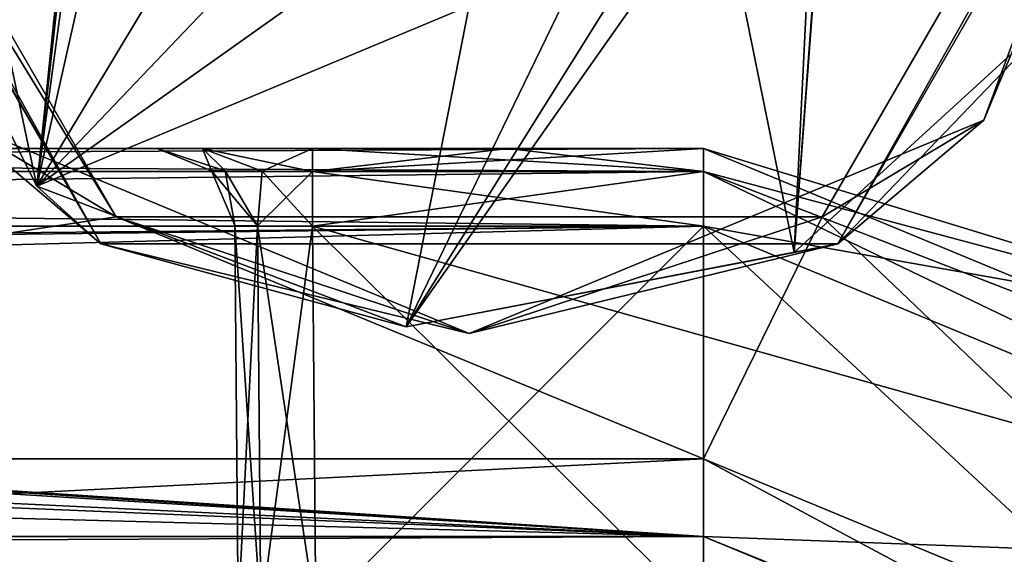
# Model space of a CAD drawing. Header units: metres. Extents: x -205 to 205, y -82 to 82.
# Tile 419 of 426: x 164.08 to 170.43, y 42.89 to 46.33. Entities that reach past the tile are written whole.
import ezdxf

# ---------------------------------------------------------------- set-up
doc = ezdxf.new("R2010")
doc.units = ezdxf.units.M
doc.layers.add('solid_PRT0003', color=7, linetype='CONTINUOUS')

msp = doc.modelspace()

# ---------------------------------------------------------------- linework, layer by layer
at = {"layer": 'solid_PRT0003'}
for points in [[(0, -75), (0, 75), (200, 75)], [(200, -75), (0, -75), (200, 75)], [(164.703552, 45.059544, 13.5), (162.428467, 49, 13.5), (154.40741, 43.5, 13.5)], [(164.603485, 44.886372, 13.7), (162.22847, 49, 17.098219), (162.22847, 49, 13.7)], [(164.603485, 44.886372, 17.098219), (162.250519, 49, 17.189507), (162.22847, 49, 17.098219)], [(164.603485, 44.886372, 13.7), (164.603485, 44.886372, 17.098219), (162.22847, 49, 17.098219)], [(163.661133, 45.682663, 13.558578), (164.603485, 44.886372, 13.7), (162.22847, 49, 13.7)], [(164.603485, 44.886372, 17.098219), (162.311798, 49, 17.260666), (162.250519, 49, 17.189507)], [(162.287048, 49, 13.558578), (162.428467, 49, 13.5), (164.703552, 45.059544, 13.5)], [(163.661133, 45.682663, 13.558578), (162.287048, 49, 13.558578), (164.703552, 45.059544, 13.5)], [(164.603485, 44.886372, 17.098219), (164.191071, 45.257244, 17.260666), (162.311798, 49, 17.260666)], [(163.399124, 49, 17.9174), (162.311798, 49, 17.260666), (164.191071, 45.257244, 17.260666)], [(164.576675, 49, 18.393753), (163.399124, 49, 17.9174), (164.191071, 45.257244, 17.260666)], [(164.586823, 48.77932, 18.393745), (164.576675, 49, 18.393753), (164.191071, 45.257244, 17.260666)], [(169.38028, 49, 18.393747), (169.072739, 44.829651, 17.260666), (170.950211, 46.549896, 17.260666)], [(169.38028, 49, 18.393747), (169.366898, 48.74688, 18.393747), (169.072739, 44.829651, 17.260666)], [(171.528473, 49, 13.5), (169.253723, 45.059738, 13.5), (172.731873, 41.742641, 13.5)], [(170.295807, 45.682663, 13.558578), (169.253723, 45.059738, 13.5), (171.528473, 49, 13.5)], [(169.353485, 44.886383, 17.098219), (171.72847, 49, 13.7), (171.72847, 49, 17.098219)], [(169.353485, 44.886383, 17.098219), (171.72847, 49, 17.098219), (170.950211, 46.549896, 17.260666)], [(169.353485, 44.886383, 13.7), (171.72847, 49, 13.7), (169.353485, 44.886383, 17.098219)], [(171.669891, 49, 13.558578), (171.72847, 49, 13.7), (169.353485, 44.886383, 13.7)], [(171.669891, 49, 13.558578), (169.353485, 44.886383, 13.7), (170.295807, 45.682663, 13.558578)], [(171.669891, 49, 13.558578), (170.295807, 45.682663, 13.558578), (171.528473, 49, 13.5)], [(164.63002, 48.496578, 18.393747), (164.586823, 48.77932, 18.393745), (164.191071, 45.257244, 17.260666)], [(169.366898, 48.74688, 18.393747), (169.299072, 47.898121, 18.339127), (169.072739, 44.829651, 17.260666)], [(164.743561, 47.709679, 18.33514), (164.63002, 48.496578, 18.393747), (164.191071, 45.257244, 17.260666)], [(169.299072, 47.898121, 18.339127), (169.213425, 47.709778, 18.335142), (169.072739, 44.829651, 17.260666)], [(165.368271, 47.217888, 18.393747), (164.743561, 47.709679, 18.33514), (164.191071, 45.257244, 17.260666)], [(169.213425, 47.709778, 18.335142), (168.588669, 47.217888, 18.393747), (169.072739, 44.829651, 17.260666)], [(165.777527, 46.919994, 18.393747), (165.368271, 47.217888, 18.393747), (164.191071, 45.257244, 17.260666)], [(168.588669, 47.217888, 18.393747), (166.571457, 44.351116, 17.260666), (169.072739, 44.829651, 17.260666)], [(168.179352, 46.919952, 18.393747), (166.571457, 44.351116, 17.260666), (168.588669, 47.217888, 18.393747)], [(166.240219, 46.714466, 18.393747), (165.777527, 46.919994, 18.393747), (164.191071, 45.257244, 17.260666)], [(168.179352, 46.919952, 18.393747), (167.716721, 46.714466, 18.393747), (166.571457, 44.351116, 17.260666)], [(166.97847, 46.419353, 18.335138), (166.240219, 46.714466, 18.393747), (164.191071, 45.257244, 17.260666)], [(167.716721, 46.714466, 18.393747), (166.97847, 46.419353, 18.335138), (166.571457, 44.351116, 17.260666)], [(169.353485, 44.886383, 17.098219), (170.950211, 46.549896, 17.260666), (169.072739, 44.829651, 17.260666)], [(166.97847, 46.419353, 18.335138), (164.191071, 45.257244, 17.260666), (166.571457, 44.351116, 17.260666)], [(166.97847, 44.308578, 13.558578), (163.661133, 45.682663, 13.558578), (164.703552, 45.059544, 13.5)], [(166.97847, 44.308578, 13.558578), (164.603485, 44.886372, 13.7), (163.661133, 45.682663, 13.558578)], [(170.295807, 45.682663, 13.558578), (166.97847, 44.308578, 13.558578), (169.253723, 45.059738, 13.5)], [(170.295807, 45.682663, 13.558578), (169.353485, 44.886383, 13.7), (166.97847, 44.308578, 13.558578)], [(165.26033, 45.5, 47.792873), (138.204666, 45.5, 46.5), (156.011017, 45.5, 47.5)], [(168.489243, 45.5, 47.5), (168.489243, 45.5, 46.5), (138.204666, 45.5, 46.5)], [(168.489243, 45.353554, 46.146446), (138.204666, 45.5, 46.5), (168.489243, 45.5, 46.5)], [(167.228348, 45.5, 47.5), (168.489243, 45.5, 47.5), (138.204666, 45.5, 46.5)], [(165.967453, 45.5, 47.5), (167.228348, 45.5, 47.5), (138.204666, 45.5, 46.5)], [(165.26033, 45.5, 47.792873), (165.967453, 45.5, 47.5), (138.204666, 45.5, 46.5)], [(138.204666, 45.353504, 46.146397), (138.204666, 45.5, 46.5), (168.489243, 45.353554, 46.146446)], [(139.058319, 45.5, 74.025986), (138.204666, 45.5, 74.5), (168.489243, 45.5, 74.5)], [(138.204666, 45.353527, 74.853577), (168.489243, 45.5, 74.5), (138.204666, 45.5, 74.5)], [(168.489243, 45.353554, 74.853554), (168.489243, 45.5, 74.5), (138.204666, 45.353527, 74.853577)], [(139.880951, 45.5, 73.5), (139.058319, 45.5, 74.025986), (168.489243, 45.5, 74.5)], [(147.945984, 45.5, 73.5), (139.880951, 45.5, 73.5), (168.489243, 45.5, 74.5)], [(156.011017, 45.5, 73.5), (147.945984, 45.5, 73.5), (168.489243, 45.5, 74.5)], [(164.967392, 45.5, 48.499981), (156.011017, 45.5, 47.5), (156.71814, 45.5, 47.792873)], [(164.967392, 45.5, 48.499981), (165.26033, 45.5, 47.792873), (156.011017, 45.5, 47.5)], [(156.71814, 45.5, 73.20713), (156.011017, 45.5, 73.5), (168.489243, 45.5, 74.5)], [(164.967392, 45.5, 66.499985), (156.71814, 45.5, 47.792873), (157.011078, 45.5, 48.499989)], [(164.967392, 45.5, 51.499996), (164.967392, 45.5, 48.499981), (156.71814, 45.5, 47.792873)], [(164.967392, 45.5, 54.500011), (164.967392, 45.5, 51.499996), (156.71814, 45.5, 47.792873)], [(164.967392, 45.5, 57.499981), (164.967392, 45.5, 54.500011), (156.71814, 45.5, 47.792873)], [(164.967392, 45.5, 60.499996), (164.967392, 45.5, 57.499981), (156.71814, 45.5, 47.792873)], [(164.967392, 45.5, 63.500011), (164.967392, 45.5, 60.499996), (156.71814, 45.5, 47.792873)], [(164.967392, 45.5, 66.499985), (164.967392, 45.5, 63.500011), (156.71814, 45.5, 47.792873)], [(157.011078, 45.5, 72.500023), (156.71814, 45.5, 73.20713), (168.489243, 45.5, 74.5)], [(165.26033, 45.5, 73.20713), (157.011078, 45.5, 60.500004), (157.011078, 45.5, 63.500019)], [(157.011078, 45.5, 66.499985), (165.26033, 45.5, 73.20713), (157.011078, 45.5, 63.500019)], [(165.26033, 45.5, 73.20713), (157.011078, 45.5, 57.499989), (157.011078, 45.5, 60.500004)], [(165.26033, 45.5, 73.20713), (157.011078, 45.5, 54.500019), (157.011078, 45.5, 57.499989)], [(164.967392, 45.5, 72.500015), (157.011078, 45.5, 51.500004), (157.011078, 45.5, 54.500019)], [(165.26033, 45.5, 73.20713), (164.967392, 45.5, 72.500015), (157.011078, 45.5, 54.500019)], [(164.967392, 45.5, 72.500015), (157.011078, 45.5, 48.499989), (157.011078, 45.5, 51.500004)], [(164.967392, 45.5, 69.5), (164.967392, 45.5, 66.499985), (157.011078, 45.5, 48.499989)], [(164.967392, 45.5, 72.500015), (164.967392, 45.5, 69.5), (157.011078, 45.5, 48.499989)], [(157.011078, 45.5, 72.500023), (165.967453, 45.5, 73.5), (165.26033, 45.5, 73.20713)], [(157.011078, 45.5, 69.5), (157.011078, 45.5, 72.500023), (165.26033, 45.5, 73.20713)], [(157.011078, 45.5, 66.499985), (157.011078, 45.5, 69.5), (165.26033, 45.5, 73.20713)], [(157.011078, 45.5, 72.500023), (168.489243, 45.5, 74.5), (165.967453, 45.5, 73.5)], [(165.405243, 45.356216, 48.175434), (165.26033, 45.5, 47.792873), (164.967392, 45.5, 48.499981)], [(165.317856, 45.356625, 54.5), (164.967392, 45.5, 48.499981), (164.967392, 45.5, 51.499996)], [(165.317856, 45.356625, 48.5), (164.967392, 45.5, 48.499981), (165.317856, 45.356625, 54.5)], [(165.405243, 45.356216, 48.175434), (164.967392, 45.5, 48.499981), (165.317856, 45.356625, 48.5)], [(165.317856, 45.356625, 54.5), (164.967392, 45.5, 51.499996), (164.967392, 45.5, 54.500011)], [(165.26033, 45.5, 56.792873), (165.26033, 45.5, 55.207127), (164.967392, 45.5, 54.500011)], [(165.317856, 45.356625, 54.5), (164.967392, 45.5, 54.500011), (165.26033, 45.5, 55.207127)], [(164.967392, 45.5, 57.499981), (165.26033, 45.5, 56.792873), (164.967392, 45.5, 54.500011)], [(165.405243, 45.356216, 57.175434), (165.26033, 45.5, 56.792873), (164.967392, 45.5, 57.499981)], [(165.317856, 45.356625, 63.5), (164.967392, 45.5, 57.499981), (164.967392, 45.5, 60.499996)], [(165.317856, 45.356625, 57.5), (164.967392, 45.5, 57.499981), (165.317856, 45.356625, 63.5)], [(165.405243, 45.356216, 57.175434), (164.967392, 45.5, 57.499981), (165.317856, 45.356625, 57.5)], [(165.317856, 45.356625, 63.5), (164.967392, 45.5, 60.499996), (164.967392, 45.5, 63.500011)], [(165.26033, 45.5, 65.79287), (165.26033, 45.5, 64.20713), (164.967392, 45.5, 63.500011)], [(165.317856, 45.356625, 63.5), (164.967392, 45.5, 63.500011), (165.26033, 45.5, 64.20713)], [(164.967392, 45.5, 66.499985), (165.26033, 45.5, 65.79287), (164.967392, 45.5, 63.500011)], [(165.405243, 45.356216, 66.175438), (165.26033, 45.5, 65.79287), (164.967392, 45.5, 66.499985)], [(165.317856, 45.356625, 72.5), (164.967392, 45.5, 66.499985), (164.967392, 45.5, 69.5)], [(165.317856, 45.356625, 66.5), (164.967392, 45.5, 66.499985), (165.317856, 45.356625, 72.5)], [(165.405243, 45.356216, 66.175438), (164.967392, 45.5, 66.499985), (165.317856, 45.356625, 66.5)], [(165.317856, 45.356625, 72.5), (164.967392, 45.5, 69.5), (164.967392, 45.5, 72.500015)], [(165.317856, 45.356625, 72.5), (164.967392, 45.5, 72.500015), (165.26033, 45.5, 73.20713)], [(165.967438, 45.35355, 47.853554), (165.967453, 45.5, 47.5), (165.26033, 45.5, 47.792873)], [(165.643417, 45.355091, 47.938828), (165.967438, 45.35355, 47.853554), (165.26033, 45.5, 47.792873)], [(165.643417, 45.355091, 47.938828), (165.26033, 45.5, 47.792873), (165.405243, 45.356216, 48.175434)], [(165.967453, 45.5, 56.5), (165.967453, 45.5, 55.5), (165.26033, 45.5, 55.207127)], [(165.643417, 45.355091, 55.061172), (165.26033, 45.5, 55.207127), (165.967453, 45.5, 55.5)], [(165.26033, 45.5, 56.792873), (165.967453, 45.5, 56.5), (165.26033, 45.5, 55.207127)], [(165.405243, 45.356216, 54.824562), (165.26033, 45.5, 55.207127), (165.643417, 45.355091, 55.061172)], [(165.317856, 45.356625, 54.5), (165.26033, 45.5, 55.207127), (165.405243, 45.356216, 54.824562)], [(165.967438, 45.35355, 56.853554), (165.967453, 45.5, 56.5), (165.26033, 45.5, 56.792873)], [(165.643417, 45.355091, 56.938828), (165.26033, 45.5, 56.792873), (165.405243, 45.356216, 57.175434)], [(165.967438, 45.35355, 56.853554), (165.26033, 45.5, 56.792873), (165.643417, 45.355091, 56.938828)], [(165.967453, 45.5, 65.5), (165.967453, 45.5, 64.5), (165.26033, 45.5, 64.20713)], [(165.643417, 45.355091, 64.061172), (165.26033, 45.5, 64.20713), (165.967453, 45.5, 64.5)], [(165.26033, 45.5, 65.79287), (165.967453, 45.5, 65.5), (165.26033, 45.5, 64.20713)], [(165.405243, 45.356216, 63.824562), (165.26033, 45.5, 64.20713), (165.643417, 45.355091, 64.061172)], [(165.317856, 45.356625, 63.5), (165.26033, 45.5, 64.20713), (165.405243, 45.356216, 63.824562)], [(165.967438, 45.35355, 65.853554), (165.967453, 45.5, 65.5), (165.26033, 45.5, 65.79287)], [(165.643417, 45.355091, 65.938828), (165.26033, 45.5, 65.79287), (165.405243, 45.356216, 66.175438)], [(165.967438, 45.35355, 65.853554), (165.26033, 45.5, 65.79287), (165.643417, 45.355091, 65.938828)], [(165.643417, 45.355091, 73.061172), (165.26033, 45.5, 73.20713), (165.967453, 45.5, 73.5)], [(165.405243, 45.356216, 72.824562), (165.317856, 45.356625, 72.5), (165.26033, 45.5, 73.20713)], [(165.405243, 45.356216, 72.824562), (165.26033, 45.5, 73.20713), (165.643417, 45.355091, 73.061172)], [(165.643417, 45.355091, 55.061172), (165.967453, 45.5, 55.5), (165.967438, 45.35355, 55.146442)], [(165.643417, 45.355091, 64.061172), (165.967453, 45.5, 64.5), (165.967438, 45.35355, 64.146446)], [(165.643417, 45.355091, 73.061172), (165.967453, 45.5, 73.5), (165.967438, 45.35355, 73.146446)], [(165.967438, 45.35355, 47.853554), (168.489243, 45.5, 47.5), (167.228348, 45.5, 47.5)], [(165.967438, 45.35355, 47.853554), (168.489243, 45.353554, 47.853554), (168.489243, 45.5, 47.5)], [(165.967438, 45.35355, 47.853554), (167.228348, 45.5, 47.5), (165.967453, 45.5, 47.5)], [(165.967438, 45.35355, 55.146442), (165.967453, 45.5, 55.5), (168.489243, 45.353554, 55.146446)], [(165.967438, 45.35355, 56.853554), (168.489243, 45.5, 56.5), (167.228348, 45.5, 56.5)], [(165.967438, 45.35355, 56.853554), (168.489243, 45.353554, 56.853554), (168.489243, 45.5, 56.5)], [(165.967438, 45.35355, 56.853554), (167.228348, 45.5, 56.5), (165.967453, 45.5, 56.5)], [(165.967438, 45.35355, 64.146446), (165.967453, 45.5, 64.5), (168.489243, 45.353554, 64.146446)], [(165.967438, 45.35355, 65.853554), (168.489243, 45.5, 65.5), (167.228348, 45.5, 65.5)], [(168.489243, 45.353554, 65.853554), (168.489243, 45.5, 65.5), (165.967438, 45.35355, 65.853554)], [(165.967438, 45.35355, 65.853554), (167.228348, 45.5, 65.5), (165.967453, 45.5, 65.5)], [(165.967438, 45.35355, 73.146446), (165.967453, 45.5, 73.5), (168.489243, 45.353554, 73.146446)], [(167.228348, 45.5, 56.5), (167.228348, 45.5, 55.5), (165.967453, 45.5, 55.5)], [(168.489243, 45.353554, 55.146446), (165.967453, 45.5, 55.5), (167.228348, 45.5, 55.5)], [(165.967453, 45.5, 56.5), (167.228348, 45.5, 56.5), (165.967453, 45.5, 55.5)], [(167.228348, 45.5, 65.5), (167.228348, 45.5, 64.5), (165.967453, 45.5, 64.5)], [(168.489243, 45.353554, 64.146446), (165.967453, 45.5, 64.5), (167.228348, 45.5, 64.5)], [(165.967453, 45.5, 65.5), (167.228348, 45.5, 65.5), (165.967453, 45.5, 64.5)], [(168.489243, 45.5, 74.5), (167.228348, 45.5, 73.5), (165.967453, 45.5, 73.5)], [(168.489243, 45.353554, 73.146446), (165.967453, 45.5, 73.5), (167.228348, 45.5, 73.5)], [(168.489243, 45.5, 56.5), (168.489243, 45.5, 55.5), (167.228348, 45.5, 55.5)], [(168.489243, 45.353554, 55.146446), (167.228348, 45.5, 55.5), (168.489243, 45.5, 55.5)], [(167.228348, 45.5, 56.5), (168.489243, 45.5, 56.5), (167.228348, 45.5, 55.5)], [(168.489243, 45.5, 65.5), (168.489243, 45.5, 64.5), (167.228348, 45.5, 64.5)], [(168.489243, 45.353554, 64.146446), (167.228348, 45.5, 64.5), (168.489243, 45.5, 64.5)], [(167.228348, 45.5, 65.5), (168.489243, 45.5, 65.5), (167.228348, 45.5, 64.5)], [(168.489243, 45.5, 74.5), (168.489243, 45.5, 73.5), (167.228348, 45.5, 73.5)], [(168.489243, 45.353554, 73.146446), (167.228348, 45.5, 73.5), (168.489243, 45.5, 73.5)], [(174.146088, 43.156853, 47.5), (168.489243, 45.5, 46.5), (168.489243, 45.5, 47.5)], [(174.146088, 43.156853, 46.5), (168.489243, 45.5, 46.5), (174.146088, 43.156853, 47.5)], [(168.489243, 45.353554, 46.146446), (168.489243, 45.5, 46.5), (174.146088, 43.156853, 46.5)], [(172.416016, 44.301376, 47.853554), (174.146088, 43.156853, 47.5), (168.489243, 45.5, 47.5)], [(168.489243, 45.353554, 47.853554), (172.416016, 44.301376, 47.853554), (168.489243, 45.5, 47.5)], [(174.146088, 43.156853, 56.5), (168.489243, 45.5, 55.5), (168.489243, 45.5, 56.5)], [(174.146088, 43.156853, 55.5), (168.489243, 45.5, 55.5), (174.146088, 43.156853, 56.5)], [(168.489243, 45.353554, 55.146446), (168.489243, 45.5, 55.5), (174.146088, 43.156853, 55.5)], [(172.416016, 44.301376, 56.853554), (174.146088, 43.156853, 56.5), (168.489243, 45.5, 56.5)], [(168.489243, 45.353554, 56.853554), (172.416016, 44.301376, 56.853554), (168.489243, 45.5, 56.5)], [(174.146088, 43.156853, 65.5), (168.489243, 45.5, 64.5), (168.489243, 45.5, 65.5)], [(174.146088, 43.156853, 64.5), (168.489243, 45.5, 64.5), (174.146088, 43.156853, 65.5)], [(168.489243, 45.353554, 64.146446), (168.489243, 45.5, 64.5), (174.146088, 43.156853, 64.5)], [(172.416016, 44.301376, 65.853554), (168.489243, 45.5, 65.5), (168.489243, 45.353554, 65.853554)], [(172.416016, 44.301376, 65.853554), (174.146088, 43.156853, 65.5), (168.489243, 45.5, 65.5)], [(174.146088, 43.156853, 74.5), (168.489243, 45.5, 73.5), (168.489243, 45.5, 74.5)], [(174.146088, 43.156853, 73.5), (168.489243, 45.353554, 73.146446), (168.489243, 45.5, 73.5)], [(174.146088, 43.156853, 74.5), (174.146088, 43.156853, 73.5), (168.489243, 45.5, 73.5)], [(172.416016, 44.301376, 74.853554), (168.489243, 45.5, 74.5), (168.489243, 45.353554, 74.853554)], [(174.146088, 43.156853, 74.5), (168.489243, 45.5, 74.5), (172.416016, 44.301376, 74.853554)], [(138.204666, 45.353504, 46.146397), (168.489243, 45.353554, 46.146446), (168.489243, 45, 46)], [(168.489243, 45.353554, 74.853554), (138.204666, 45.353527, 74.853577), (138.204666, 45, 75)], [(168.489243, 45.353554, 74.853554), (138.204666, 45, 75), (168.489243, 45, 75)], [(138.204666, 45.353504, 46.146397), (168.489243, 45, 46), (138.204666, 45, 46)], [(165.467377, 45.004364, 54.5), (165.317856, 45.356625, 54.5), (165.405243, 45.356216, 54.824562)], [(165.317856, 45.356625, 48.5), (165.317856, 45.356625, 54.5), (165.467377, 45.004364, 54.5)], [(165.317856, 45.356625, 48.5), (165.467377, 45.004364, 54.5), (165.467377, 45.004364, 48.5)], [(165.317856, 45.356625, 66.5), (165.467377, 45.004364, 72.5), (165.467377, 45.004364, 66.5)], [(165.61377, 45.003086, 66.146515), (165.317856, 45.356625, 66.5), (165.467377, 45.004364, 66.5)], [(165.317856, 45.356625, 66.5), (165.317856, 45.356625, 72.5), (165.467377, 45.004364, 72.5)], [(165.405243, 45.356216, 72.824562), (165.467377, 45.004364, 72.5), (165.317856, 45.356625, 72.5)], [(165.317856, 45.356625, 57.5), (165.467377, 45.004364, 63.5), (165.467377, 45.004364, 57.5)], [(165.61377, 45.003086, 57.146515), (165.317856, 45.356625, 57.5), (165.467377, 45.004364, 57.5)], [(165.317856, 45.356625, 63.5), (165.405243, 45.356216, 63.824562), (165.467377, 45.004364, 63.5)], [(165.317856, 45.356625, 57.5), (165.317856, 45.356625, 63.5), (165.467377, 45.004364, 63.5)], [(165.61377, 45.003086, 48.146515), (165.317856, 45.356625, 48.5), (165.467377, 45.004364, 48.5)], [(165.61377, 45.003086, 66.146515), (165.405243, 45.356216, 66.175438), (165.317856, 45.356625, 66.5)], [(165.61377, 45.003086, 57.146515), (165.405243, 45.356216, 57.175434), (165.317856, 45.356625, 57.5)], [(165.61377, 45.003086, 48.146515), (165.405243, 45.356216, 48.175434), (165.317856, 45.356625, 48.5)], [(165.61377, 45.003086, 54.853485), (165.405243, 45.356216, 54.824562), (165.643417, 45.355091, 55.061172)], [(165.61377, 45.003086, 54.853485), (165.467377, 45.004364, 54.5), (165.405243, 45.356216, 54.824562)], [(165.61377, 45.003086, 72.853485), (165.467377, 45.004364, 72.5), (165.405243, 45.356216, 72.824562)], [(165.61377, 45.003086, 63.853485), (165.467377, 45.004364, 63.5), (165.405243, 45.356216, 63.824562)], [(165.61377, 45.003086, 66.146515), (165.643417, 45.355091, 65.938828), (165.405243, 45.356216, 66.175438)], [(165.61377, 45.003086, 63.853485), (165.405243, 45.356216, 63.824562), (165.643417, 45.355091, 64.061172)], [(165.61377, 45.003086, 57.146515), (165.643417, 45.355091, 56.938828), (165.405243, 45.356216, 57.175434)], [(165.61377, 45.003086, 48.146515), (165.643417, 45.355091, 47.938828), (165.405243, 45.356216, 48.175434)], [(165.61377, 45.003086, 72.853485), (165.405243, 45.356216, 72.824562), (165.643417, 45.355091, 73.061172)], [(165.61377, 45.003086, 48.146515), (165.967438, 45, 48), (165.643417, 45.355091, 47.938828)], [(165.61377, 45.003086, 57.146515), (165.967438, 45, 57), (165.643417, 45.355091, 56.938828)], [(165.61377, 45.003086, 54.853485), (165.643417, 45.355091, 55.061172), (165.967438, 45.35355, 55.146442)], [(165.61377, 45.003086, 66.146515), (165.967438, 45, 66), (165.643417, 45.355091, 65.938828)], [(165.61377, 45.003086, 63.853485), (165.643417, 45.355091, 64.061172), (165.967438, 45.35355, 64.146446)], [(165.61377, 45.003086, 72.853485), (165.643417, 45.355091, 73.061172), (165.967438, 45.35355, 73.146446)], [(165.61377, 45.003086, 72.853485), (165.967438, 45.35355, 73.146446), (165.967438, 45, 73)], [(165.61377, 45.003086, 54.853485), (165.967438, 45.35355, 55.146442), (165.967438, 45, 55)], [(165.61377, 45.003086, 63.853485), (165.967438, 45.35355, 64.146446), (165.967438, 45, 64)], [(165.643417, 45.355091, 47.938828), (165.967438, 45, 48), (165.967438, 45.35355, 47.853554)], [(165.967438, 45.35355, 56.853554), (165.643417, 45.355091, 56.938828), (165.967438, 45, 57)], [(165.967438, 45, 66), (165.967438, 45.35355, 65.853554), (165.643417, 45.355091, 65.938828)], [(168.489243, 45.353554, 47.853554), (165.967438, 45, 48), (168.489243, 45, 48)], [(165.967438, 45.35355, 47.853554), (165.967438, 45, 48), (168.489243, 45.353554, 47.853554)], [(165.967438, 45.35355, 73.146446), (168.489243, 45.353554, 73.146446), (168.489243, 45, 73)], [(168.489243, 45.353554, 56.853554), (165.967438, 45, 57), (168.489243, 45, 57)], [(165.967438, 45.35355, 56.853554), (165.967438, 45, 57), (168.489243, 45.353554, 56.853554)], [(165.967438, 45.35355, 55.146442), (168.489243, 45.353554, 55.146446), (168.489243, 45, 55)], [(168.489243, 45.353554, 65.853554), (165.967438, 45.35355, 65.853554), (165.967438, 45, 66)], [(168.489243, 45.353554, 65.853554), (165.967438, 45, 66), (168.489243, 45, 66)], [(165.967438, 45.35355, 64.146446), (168.489243, 45.353554, 64.146446), (168.489243, 45, 64)], [(165.967438, 45.35355, 73.146446), (168.489243, 45, 73), (165.967438, 45, 73)], [(165.967438, 45.35355, 55.146442), (168.489243, 45, 55), (165.967438, 45, 55)], [(165.967438, 45.35355, 64.146446), (168.489243, 45, 64), (165.967438, 45, 64)], [(168.489243, 45.353554, 47.853554), (168.489243, 45, 48), (173.792526, 42.803295, 48)], [(168.489243, 45.353554, 47.853554), (173.792526, 42.803295, 48), (172.416016, 44.301376, 47.853554)], [(168.489243, 45.353554, 73.146446), (172.416016, 44.301376, 73.146446), (168.489243, 45, 73)], [(174.146088, 43.156853, 73.5), (172.416016, 44.301376, 73.146446), (168.489243, 45.353554, 73.146446)], [(168.489243, 45.353554, 56.853554), (168.489243, 45, 57), (173.792526, 42.803295, 57)], [(168.489243, 45.353554, 56.853554), (173.792526, 42.803295, 57), (172.416016, 44.301376, 56.853554)], [(168.489243, 45.353554, 55.146446), (174.146088, 43.156853, 55.5), (172.416016, 44.301376, 55.146446)], [(168.489243, 45, 55), (168.489243, 45.353554, 55.146446), (172.416016, 44.301376, 55.146446)], [(173.792526, 42.803295, 66), (168.489243, 45.353554, 65.853554), (168.489243, 45, 66)], [(173.792526, 42.803295, 66), (172.416016, 44.301376, 65.853554), (168.489243, 45.353554, 65.853554)], [(168.489243, 45.353554, 64.146446), (174.146088, 43.156853, 64.5), (172.416016, 44.301376, 64.146446)], [(168.489243, 45, 64), (168.489243, 45.353554, 64.146446), (172.416016, 44.301376, 64.146446)], [(168.489243, 45.353554, 46.146446), (174.146088, 43.156853, 46.5), (172.416016, 44.301376, 46.146446)], [(168.489243, 45, 46), (168.489243, 45.353554, 46.146446), (172.416016, 44.301376, 46.146446)], [(168.489243, 45.353554, 74.853554), (168.489243, 45, 75), (173.792526, 42.803295, 75)], [(172.416016, 44.301376, 74.853554), (168.489243, 45.353554, 74.853554), (173.792526, 42.803295, 75)], [(164.603485, 44.886372, 17.098219), (166.571457, 44.351116, 17.260666), (164.191071, 45.257244, 17.260666)], [(164.703552, 45.059544, 13.5), (154.40741, 43.5, 13.5), (168.489243, 43.5, 13.5)], [(169.253723, 45.059738, 13.5), (164.703552, 45.059544, 13.5), (168.489243, 43.5, 13.5)], [(166.97847, 44.308578, 13.558578), (164.703552, 45.059544, 13.5), (169.253723, 45.059738, 13.5)], [(169.253723, 45.059738, 13.5), (168.489243, 43.5, 13.5), (172.731873, 41.742641, 13.5)], [(168.489243, 45, 46), (93.489235, 43, 46), (130.989243, 44.558178, 46)], [(168.489243, 43, 46), (93.489235, 43, 46), (168.489243, 45, 46)], [(93.489235, 45, 75), (168.489243, 43, 75), (130.989227, 44.558178, 75)], [(93.489235, 43, 75), (168.489243, 43, 75), (93.489235, 45, 75)], [(130.989243, 44.558178, 46), (133.665619, 44.668194, 46), (168.489243, 45, 46)], [(133.665619, 44.668194, 46), (138.204666, 45, 46), (168.489243, 45, 46)], [(168.489243, 43, 75), (138.204666, 45, 75), (137.599625, 44.985603, 75)], [(168.489243, 43, 75), (168.489243, 45, 75), (138.204666, 45, 75)], [(165.467377, 45.004364, 54.5), (165.489243, 42.5, 54.5), (165.489243, 42.5, 48.5)], [(165.61377, 45.003086, 54.853485), (165.489243, 42.5, 54.5), (165.467377, 45.004364, 54.5)], [(165.467377, 45.004364, 48.5), (165.489243, 42.5, 48.5), (165.635681, 42.5, 48.14645)], [(165.467377, 45.004364, 48.5), (165.467377, 45.004364, 54.5), (165.489243, 42.5, 48.5)], [(165.61377, 45.003086, 48.146515), (165.467377, 45.004364, 48.5), (165.635681, 42.5, 48.14645)], [(165.467377, 45.004364, 63.5), (165.489243, 42.5, 63.5), (165.489243, 42.5, 57.5)], [(165.61377, 45.003086, 63.853485), (165.489243, 42.5, 63.5), (165.467377, 45.004364, 63.5)], [(165.467377, 45.004364, 57.5), (165.489243, 42.5, 57.5), (165.635681, 42.5, 57.14645)], [(165.467377, 45.004364, 63.5), (165.489243, 42.5, 57.5), (165.467377, 45.004364, 57.5)], [(165.61377, 45.003086, 57.146515), (165.467377, 45.004364, 57.5), (165.635681, 42.5, 57.14645)], [(165.467377, 45.004364, 72.5), (165.489243, 42.5, 72.5), (165.489243, 42.5, 66.5)], [(165.61377, 45.003086, 72.853485), (165.489243, 42.5, 72.5), (165.467377, 45.004364, 72.5)], [(165.467377, 45.004364, 66.5), (165.489243, 42.5, 66.5), (165.635681, 42.5, 66.146446)], [(165.467377, 45.004364, 72.5), (165.489243, 42.5, 66.5), (165.467377, 45.004364, 66.5)], [(165.61377, 45.003086, 66.146515), (165.467377, 45.004364, 66.5), (165.635681, 42.5, 66.146446)], [(165.61377, 45.003086, 54.853485), (165.635681, 42.5, 54.85355), (165.489243, 42.5, 54.5)], [(165.61377, 45.003086, 63.853485), (165.635681, 42.5, 63.85355), (165.489243, 42.5, 63.5)], [(165.61377, 45.003086, 72.853485), (165.635681, 42.5, 72.853554), (165.489243, 42.5, 72.5)], [(165.61377, 45.003086, 54.853485), (165.967438, 45, 55), (165.635681, 42.5, 54.85355)], [(165.61377, 45.003086, 48.146515), (165.635681, 42.5, 48.14645), (165.989258, 42.5, 48)], [(165.61377, 45.003086, 48.146515), (165.989258, 42.5, 48), (165.967438, 45, 48)], [(165.61377, 45.003086, 63.853485), (165.967438, 45, 64), (165.635681, 42.5, 63.85355)], [(165.61377, 45.003086, 57.146515), (165.635681, 42.5, 57.14645), (165.989258, 42.5, 57)], [(165.61377, 45.003086, 57.146515), (165.989258, 42.5, 57), (165.967438, 45, 57)], [(165.61377, 45.003086, 72.853485), (165.967438, 45, 73), (165.635681, 42.5, 72.853554)], [(165.61377, 45.003086, 66.146515), (165.635681, 42.5, 66.146446), (165.989258, 42.5, 66)], [(165.61377, 45.003086, 66.146515), (165.989258, 42.5, 66), (165.967438, 45, 66)], [(165.967438, 45, 55), (165.989258, 42.5, 55), (165.635681, 42.5, 54.85355)], [(165.967438, 45, 64), (165.989258, 42.5, 64), (165.635681, 42.5, 63.85355)], [(165.967438, 45, 73), (165.989258, 42.5, 73), (165.635681, 42.5, 72.853554)], [(165.967438, 45, 55), (168.489243, 42.5, 55), (165.989258, 42.5, 55)], [(165.967438, 45, 55), (173.792526, 42.803295, 55), (168.489243, 42.5, 55)], [(165.967438, 45, 48), (165.989258, 42.5, 48), (168.489243, 45, 48)], [(165.967438, 45, 64), (168.489243, 42.5, 64), (165.989258, 42.5, 64)], [(165.967438, 45, 64), (173.792526, 42.803295, 64), (168.489243, 42.5, 64)], [(165.967438, 45, 57), (165.989258, 42.5, 57), (168.489243, 45, 57)], [(165.967438, 45, 73), (168.489243, 42.5, 73), (165.989258, 42.5, 73)], [(165.967438, 45, 73), (173.792526, 42.803295, 73), (168.489243, 42.5, 73)], [(168.489243, 45, 66), (165.967438, 45, 66), (165.989258, 42.5, 66)], [(165.967438, 45, 73), (168.489243, 45, 73), (173.792526, 42.803295, 73)], [(165.967438, 45, 55), (168.489243, 45, 55), (173.792526, 42.803295, 55)], [(165.967438, 45, 64), (168.489243, 45, 64), (173.792526, 42.803295, 64)], [(173.792526, 42.803295, 48), (168.489243, 45, 48), (165.989258, 42.5, 48)], [(173.792526, 42.803295, 57), (168.489243, 45, 57), (165.989258, 42.5, 57)], [(173.792526, 42.803295, 66), (168.489243, 45, 66), (165.989258, 42.5, 66)], [(172.416016, 44.301376, 73.146446), (173.792526, 42.803295, 73), (168.489243, 45, 73)], [(173.792526, 42.803295, 55), (168.489243, 45, 55), (172.416016, 44.301376, 55.146446)], [(173.792526, 42.803295, 64), (168.489243, 45, 64), (172.416016, 44.301376, 64.146446)], [(173.792526, 42.803295, 46), (168.489243, 45, 46), (172.416016, 44.301376, 46.146446)], [(168.489243, 43, 46), (168.489243, 45, 46), (173.792526, 42.803295, 46)], [(172.378326, 41.389088, 75), (173.792526, 42.803295, 75), (168.489243, 45, 75)], [(168.489243, 43, 75), (172.378326, 41.389088, 75), (168.489243, 45, 75)], [(168.489243, 43, 75), (136.926392, 44.940296, 75), (133.665726, 44.668201, 75)], [(168.489243, 43, 75), (137.599625, 44.985603, 75), (136.926392, 44.940296, 75)], [(164.603485, 44.886372, 17.098219), (169.353485, 44.886383, 17.098219), (166.571457, 44.351116, 17.260666)], [(169.353485, 44.886383, 13.7), (169.353485, 44.886383, 17.098219), (164.603485, 44.886372, 17.098219)], [(164.603485, 44.886372, 13.7), (169.353485, 44.886383, 13.7), (164.603485, 44.886372, 17.098219)], [(166.97847, 44.308578, 13.558578), (169.353485, 44.886383, 13.7), (164.603485, 44.886372, 13.7)], [(169.353485, 44.886383, 17.098219), (169.072739, 44.829651, 17.260666), (166.571457, 44.351116, 17.260666)], [(168.489243, 43, 75), (133.665726, 44.668201, 75), (130.989227, 44.558178, 75)], [(154.40741, 42.792892, 13.792892), (168.489243, 43.5, 13.5), (154.40741, 43.5, 13.5)], [(168.489243, 42.792892, 13.792893), (168.489243, 43.5, 13.5), (154.40741, 42.792892, 13.792892)], [(171.135681, 42.083778, 13.792893), (172.731873, 41.742641, 13.5), (168.489243, 43.5, 13.5)], [(171.135681, 42.083778, 13.792893), (168.489243, 43.5, 13.5), (168.489243, 42.792892, 13.792893)], [(168.489243, 42.646446, 45.853554), (93.489235, 43, 46), (168.489243, 43, 46)], [(168.489243, 42.646446, 45.853554), (93.489235, 42.646446, 45.853554), (93.489235, 43, 46)], [(93.489235, 42.646446, 75.146446), (168.489243, 43, 75), (93.489235, 43, 75)], [(93.489235, 42.646446, 75.146446), (168.489243, 42.646446, 75.146446), (168.489243, 43, 75)], [(172.378326, 41.389088, 46), (168.489243, 43, 46), (173.792526, 42.803295, 46)], [(168.489243, 42.646446, 45.853554), (168.489243, 43, 46), (172.378326, 41.389088, 46)], [(171.062454, 41.956955, 75.146446), (172.378326, 41.389088, 75), (168.489243, 43, 75)], [(171.062454, 41.956955, 75.146446), (168.489243, 43, 75), (168.489243, 42.646446, 75.146446)]]:
    msp.add_3dface(points, dxfattribs=at)

doc.saveas('drawing.dxf')
